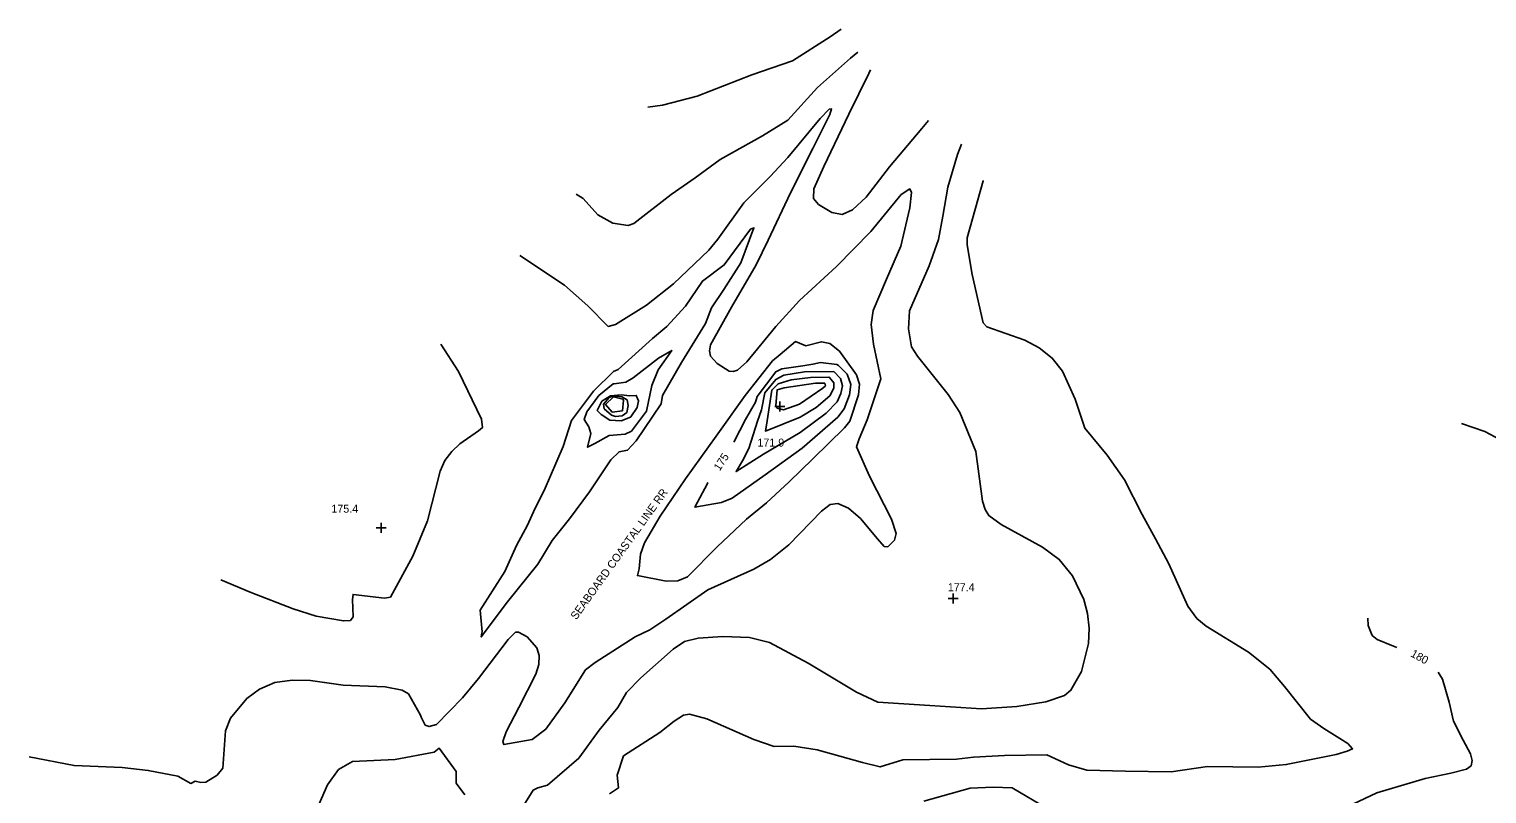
# Model space of a CAD drawing. Extents: x 1475150 to 2003689, y 770235 to 1112803.
# Drawn here: x 1991987 to 1992351.2, y 779958.6 to 780149.6 of the extents above; entities that cross this region are included whole.
import ezdxf

# ---------------------------------------------------------------- set-up
doc = ezdxf.new("R2010")
doc.units = 0
for name, color, linetype in [('RD_DTM_Major1', 7, 'Continuous'), ('RD_DTM_Major1_Lbl', 7, 'Continuous'), ('RD_DTM_Minor1', 7, 'Continuous'), ('RD_DTM_Spot_Elev', 7, 'Continuous'), ('RD_TX_Misc1', 7, 'Continuous')]:
    doc.layers.add(name, color=color, linetype=linetype)

msp = doc.modelspace()

# ---------------------------------------------------------------- linework, layer by layer
at = {"layer": 'RD_DTM_Major1'}
for points in [[(1992133.24, 780061.01), (1992136.11, 780061.46), (1992137.97, 780062.51), (1992144.29, 780067.42), (1992147.6, 780069.35), (1992144.23, 780064.49), (1992142.66, 780060.63), (1992141.26, 780054.22), (1992137.53, 780049.2), (1992135.99, 780048.43), (1992131.96, 780048.13), (1992128.38, 780046.08), (1992126.56, 780045.15), (1992127.35, 780048.57), (1992126.87, 780050.24), (1992125.71, 780052.13), (1992126.42, 780054.04), (1992129.37, 780058.09), (1992132.99, 780061.01), (1992133.24, 780061.01)], [(1992163.11, 780046.44), (1992163.23, 780046.64), (1992165.99, 780052.1), (1992168.49, 780056.47), (1992168.91, 780057.88), (1992173.57, 780063.99), (1992175.07, 780064.72), (1992180.33, 780065.5), (1992182.85, 780065.92), (1992184.74, 780066.34), (1992188.88, 780065.85), (1992189.28, 780065.6), (1992191.45, 780063.39), (1992192.38, 780060.86), (1992192.02, 780058.27), (1992190.7, 780054.76), (1992189.07, 780052.66), (1992180.2, 780044.91), (1992170.9, 780038.27), (1992162.65, 780032.47), (1992160.05, 780031.35), (1992153.39, 780030.18), (1992156.51, 780036.15), (1992156.63, 780036.34)], [(1992321.5, 780002.46), (1992321.63, 780000.63), (1992322.56, 779998.15), (1992323.81, 779997.1), (1992327.88, 779995.47), (1992328.77, 779995.14)], [(1992339.06, 779988.95), (1992340.13, 779987.25), (1992341.79, 779981.46), (1992342.89, 779976.76), (1992345.33, 779971.99), (1992347.16, 779968.54), (1992347.58, 779966.92), (1992347.32, 779965.61), (1992346.2, 779964.71), (1992342.24, 779963.76), (1992335.83, 779962.42), (1992323.77, 779958.85), (1992317.76, 779956.04)], [(1992241.37, 779954.89), (1992232.66, 779960.06), (1992227.9, 779960.25), (1992222.17, 779960.02), (1992210.57, 779956.77)]]:
    msp.add_lwpolyline(points, dxfattribs=at)
at = {"layer": 'RD_DTM_Minor1'}
for points in [[(1992141.65, 780130.14), (1992145.26, 780130.59), (1992153.96, 780132.86), (1992167.62, 780138.24), (1992177.78, 780141.72), (1992187.16, 780147.7), (1992189.94, 780149.62)], [(1992123.75, 780108.41), (1992125.49, 780107.27), (1992129.16, 780103.26), (1992132.9, 780101.16), (1992136.7, 780100.53), (1992138.12, 780101.06), (1992147.45, 780108.3), (1992153.41, 780112.49), (1992159.67, 780117.04), (1992170.26, 780122.96), (1992176.56, 780126.91), (1992183.98, 780135.07), (1992192.23, 780142.34), (1992194.06, 780143.89)], [(1992197.25, 780139.45), (1992196.8, 780138.52), (1992191.86, 780128.34), (1992185.57, 780115.33), (1992183.13, 780109.71), (1992183.04, 780107.34), (1992184.3, 780105.83), (1992187.56, 780103.8), (1992190.15, 780103.34), (1992192.76, 780104.52), (1992196.13, 780107.66), (1992202.03, 780115.2), (1992210.09, 780124.82), (1992211.74, 780126.77)], [(1992109.66, 780093.04), (1992120.76, 780085.66), (1992126.66, 780080.51), (1992131.74, 780075.36), (1992133.53, 780075.87), (1992141.31, 780080.69), (1992148.03, 780085.98), (1992156.9, 780094.39), (1992159.08, 780097.17), (1992165.6, 780106.21), (1992172.2, 780112.77), (1992176.57, 780117.55), (1992184.65, 780127.31), (1992186.9, 780129.61), (1992187.52, 780129.7), (1992187.09, 780128.27), (1992182.82, 780119.81), (1992177.23, 780108.75), (1992171.71, 780096.91), (1992168.66, 780090.71), (1992162.49, 780080.18), (1992157.31, 780070.77), (1992157.01, 780069.22), (1992157.26, 780067.94), (1992158.91, 780066.05), (1992161.92, 780064.19), (1992162.92, 780064.06), (1992163.99, 780064.41), (1992166.34, 780066.53), (1992173.58, 780075.34), (1992179.51, 780081.86), (1992188.78, 780090.35), (1992197.32, 780099.08), (1992204.92, 780108.32), (1992207.12, 780109.7), (1992207.48, 780108.85), (1992207.1, 780105), (1992204.83, 780095.38), (1992201.24, 780087.2), (1992197.91, 780079.35), (1992197.43, 780075.85), (1992198, 780070.88), (1992199.81, 780062.3), (1992196.44, 780052), (1992194.41, 780047.23), (1992193.77, 780045.27), (1992196.98, 780037.98), (1992202.46, 780027.17), (1992203.67, 780023.63), (1992203.24, 780021.98), (1992201.62, 780020.3), (1992200.68, 780020.35), (1992199.03, 780022.3), (1992194.72, 780027.41), (1992191.73, 780029.96), (1992189.1, 780031.15), (1992187.15, 780030.84), (1992184.97, 780029.16), (1992176.85, 780020.77), (1992172.26, 780017.09), (1992168.08, 780014.72), (1992156.62, 780009.51), (1992146.13, 780002.22), (1992142.09, 779999.55), (1992138.47, 779997.82), (1992128.5, 779991.4), (1992126.06, 779989.53), (1992120.87, 779981.29), (1992116.13, 779974.75), (1992112.76, 779972.13), (1992105.67, 779970.9), (1992105.38, 779971.62), (1992106.23, 779974.05), (1992109.42, 779980.19), (1992113.64, 779988.44), (1992114.37, 779990.89), (1992114.51, 779993.15), (1992113.91, 779995.06), (1992111.45, 779997.77), (1992109.3, 779999), (1992108.56, 779998.96), (1992106.73, 779997.17), (1992099.3, 779987.37), (1992095.32, 779982.58), (1992088.81, 779975.89), (1992086.95, 779975.4), (1992085.99, 779975.76), (1992084.98, 779977.75), (1992084.79, 779978.2), (1992081.8, 779983.58), (1992080.28, 779984.5), (1992075.96, 779985.35), (1992065.52, 779985.75), (1992057.31, 779986.87), (1992052.76, 779987.02), (1992048.41, 779986.39), (1992044.61, 779984.76), (1992041.47, 779982.43), (1992037.36, 779977.48), (1992036.1, 779974.31), (1992035.41, 779964.98), (1992034, 779963.25), (1992031.18, 779961.47), (1992029.98, 779961.38), (1992028.56, 779961.72), (1992027.45, 779961.19), (1992024.18, 779963.01), (1992016.82, 779964.43), (1992010.25, 779965.19), (1991998.27, 779965.63), (1991987.05, 779967.85)], [(1992220.02, 780120.87), (1992218.97, 780118.31), (1992216.57, 780110.11), (1992215.29, 780102.89), (1992214.24, 780097.06), (1992211.91, 780090.52), (1992207.02, 780079.24), (1992206.76, 780074.73), (1992207.49, 780070.29), (1992209.03, 780067.89), (1992216.69, 780058.34), (1992219.58, 780053.82), (1992223.59, 780044.07), (1992225.24, 780031.67), (1992225.89, 780029.59), (1992226.83, 780028.11), (1992229.94, 780025.87), (1992240.23, 780020.19), (1992244.41, 780017.13), (1992247.71, 780013.08), (1992250.52, 780007.16), (1992251.47, 780003.66), (1992251.9, 779999.94), (1992251.72, 779996.13), (1992249.95, 779989.15), (1992247.32, 779984.48), (1992245.73, 779983.16), (1992241.09, 779981.56), (1992233.82, 779980.39), (1992224.96, 779979.86), (1992212.08, 779980.62), (1992199.07, 779981.47), (1992193.74, 779983.99), (1992181.68, 779991.23), (1992171.99, 779996.43), (1992167.05, 779997.62), (1992160.39, 779997.89), (1992154.2, 779997.47), (1992150.75, 779996.64), (1992147.97, 779994.73), (1992139.88, 779987.57), (1992136.32, 779983.89), (1992134.13, 779980.16), (1992129.49, 779974.45), (1992124.38, 779967.46), (1992116.59, 779960.76), (1992114.13, 779960.06), (1992113.01, 779959.52), (1992108.18, 779951.77)], [(1992225.38, 780111.78), (1992225.36, 780111.69), (1992221.4, 780097.5), (1992221.38, 780095.73), (1992222.63, 780088.33), (1992225.43, 780076.23), (1992226.34, 780075.22), (1992235.77, 780071.9), (1992239.39, 780070), (1992242.66, 780067.44), (1992245.21, 780064.19), (1992248.35, 780057.19), (1992250.81, 780049.96), (1992256.36, 780043.15), (1992260.68, 780037.02), (1992265.09, 780028.39), (1992268.48, 780022.25), (1992271.81, 780016.06), (1992276.52, 780005.45), (1992278.8, 780002.4), (1992281.1, 780000.48), (1992291.71, 779993.96), (1992297.03, 779989.7), (1992300.7, 779985.4), (1992307.2, 779977.24), (1992310.54, 779974.92), (1992316.51, 779971.14), (1992317.68, 779969.85), (1992316.38, 779969.22), (1992313.61, 779968.38), (1992301.11, 779965.88), (1992294.07, 779965.22), (1992281.44, 779965.43), (1992272.39, 779964.12), (1992260.94, 779964.28), (1992251.32, 779964.48), (1992246.75, 779965.84), (1992241.28, 779968.29), (1992230.7, 779968.14), (1992222.99, 779967.73), (1992218.71, 779967.22), (1992205.34, 779967.07), (1992199.65, 779965.29), (1992195.22, 779966.43), (1992183.96, 779969.59), (1992178.13, 779970.48), (1992173.18, 779970.43), (1992168.12, 779972.15), (1992156.37, 779977.32), (1992152.03, 779978.46), (1992150.5, 779978.27), (1992148.24, 779976.76), (1992144.58, 779973.93), (1992135.58, 779968.04), (1992133.99, 779963.27), (1992134.29, 779960.06), (1992132.03, 779958.57)], [(1992100.17, 779998.7), (1992100.26, 779999.09), (1992099.75, 780004.47), (1992105.93, 780014.1), (1992108.77, 780020.61), (1992111.56, 780025.72), (1992113.36, 780029.77), (1992115.7, 780034.36), (1992120.43, 780045.34), (1992122.53, 780051.87), (1992128.02, 780059.21), (1992133.08, 780064.1), (1992134.24, 780064.63), (1992142.75, 780072.32), (1992146.39, 780075.35), (1992151.07, 780080.45), (1992155.27, 780086.66), (1992160.71, 780090.72), (1992167.24, 780099.65), (1992168.14, 780099.99), (1992164.84, 780091.21), (1992160.6, 780084.57), (1992157.5, 780080.01), (1992156, 780076.09), (1992150.06, 780066.34), (1992145.3, 780058.08), (1992144.93, 780056), (1992138.71, 780046.81), (1992136.55, 780044.43), (1992134.44, 780044.06), (1992132.4, 780042.05), (1992127.06, 780033.99), (1992122.03, 780027.29), (1992117.71, 780021.88), (1992114.11, 780015.98), (1992106.59, 780006.51), (1992099.98, 779997.78), (1992100.17, 779998.7)], [(1992089.92, 780070.93), (1992094.32, 780064.07), (1992100.04, 780052.19), (1992100.31, 780050.09), (1992099.33, 780049.29), (1992094.66, 780045.99), (1992092.65, 780044.11), (1992090.93, 780041.85), (1992089.72, 780039.23), (1992086.54, 780026.75), (1992082.89, 780017.98), (1992077.29, 780007.74), (1992075.85, 780007.48), (1992067.99, 780008.39), (1992067.83, 780007.15), (1992067.98, 780002.77), (1992067.31, 780001.9), (1992065.56, 780001.79), (1992058.79, 780003), (1992053.01, 780004.77), (1992042.27, 780008.96), (1992034.96, 780012.02)], [(1992174.69, 780068.32), (1992178.5, 780071.55), (1992181.08, 780070.54), (1992185.02, 780071.51), (1992187.06, 780071.06), (1992189.52, 780069.15), (1992193.78, 780063.23), (1992194.5, 780060.94), (1992194.22, 780058.25), (1992192.12, 780051.66), (1992190.73, 780050), (1992182.84, 780042.31), (1992176.89, 780036.53), (1992171.27, 780031.27), (1992166.24, 780027.19), (1992158.94, 780020.3), (1992151.56, 780012.83), (1992149.13, 780011.78), (1992146.21, 780011.74), (1992139, 780013.11), (1992139.45, 780014.83), (1992139.75, 780018.5), (1992140.75, 780021.29), (1992144.68, 780027.94), (1992151.03, 780037.3), (1992158.69, 780047.97), (1992165.93, 780058.06), (1992172.78, 780066.77), (1992174.69, 780068.32)], [(1992188.13, 780064.12), (1992189.76, 780062.36), (1992190.26, 780060.55), (1992189.88, 780058.56), (1992188.96, 780056.52), (1992186.17, 780053.67), (1992179.66, 780048.85), (1992170.49, 780043.44), (1992163.68, 780039.11), (1992165.27, 780041.79), (1992166.87, 780044.85), (1992169.03, 780051.7), (1992169.98, 780054.52), (1992170.83, 780058.74), (1992173.56, 780062.13), (1992175.61, 780063.2), (1992180.78, 780063.97), (1992188.13, 780064.12)], [(1992186.99, 780062.63), (1992188.05, 780061.3), (1992188.06, 780059.96), (1992187.09, 780057.99), (1992183.64, 780055.12), (1992179.7, 780052.71), (1992170.99, 780049.19), (1992171.44, 780051.75), (1992172.57, 780059.44), (1992174.19, 780060.97), (1992177.45, 780061.98), (1992182.23, 780062.58), (1992186.87, 780062.71), (1992186.99, 780062.63)], [(1992137.27, 780052.7), (1992134.94, 780051.73), (1992132.13, 780051.97), (1992129.93, 780053.38), (1992129, 780054.31), (1992130.11, 780056.67), (1992132.28, 780058.02), (1992134.95, 780058.25), (1992137.14, 780058.02), (1992138.71, 780058.1), (1992139.29, 780056.77), (1992138.94, 780055.07), (1992137.41, 780052.8), (1992137.27, 780052.7)], [(1992185.84, 780061.14), (1992186, 780060.52), (1992185.38, 780059.92), (1992179.55, 780055.92), (1992175.54, 780054.49), (1992173.95, 780054.94), (1992173.61, 780055.61), (1992173.93, 780059.51), (1992175.69, 780060), (1992183.53, 780061.19), (1992185.84, 780061.14)], [(1992135.15, 780057.73), (1992136.42, 780057.01), (1992136.71, 780055.6), (1992136.34, 780053.82), (1992135.21, 780052.98), (1992133.52, 780052.89), (1992132.51, 780053.2), (1992130.68, 780054.78), (1992130.54, 780055.93), (1992132, 780057.62), (1992133.08, 780057.98), (1992135.15, 780057.73)], [(1992135.36, 780057.2), (1992135.51, 780056.91), (1992135.28, 780054.29), (1992132.68, 780053.97), (1992131.04, 780055.87), (1992133.03, 780057.74), (1992135.36, 780057.2)], [(1992344.95, 780051.08), (1992350.78, 780049.1), (1992358.2, 780045.08)], [(1992095.88, 779958.3), (1992093.71, 779961.26), (1992093.7, 779964.15), (1992089.51, 779969.98), (1992088.27, 779968.96), (1992078.49, 779967.13), (1992067.84, 779966.67), (1992064.37, 779964.66), (1992061.61, 779960.86), (1992058.91, 779954.73)]]:
    msp.add_lwpolyline(points, dxfattribs=at)
at = {"layer": 'RD_DTM_Spot_Elev'}
for p, q in [((1992173.35, 780055.38), (1992175.85, 780055.38)), ((1992174.6, 780054.13), (1992174.6, 780056.63)), ((1992075, 780023.75), (1992075, 780026.25)), ((1992073.75, 780025), (1992076.25, 780025)), ((1992216.63, 780007.42), (1992219.13, 780007.42)), ((1992217.88, 780006.17), (1992217.88, 780008.67))]:
    msp.add_line(p, q, dxfattribs=at)

# ---------------------------------------------------------------- texts
at = {"layer": 'RD_DTM_Major1_Lbl'}
for s, rotation, p in [('175', 57.3497, (1992159.59, 780039.1)), ('180', 331.139, (1992332.02, 779993.02))]:
    msp.add_text(s, height=2, rotation=rotation, dxfattribs=at).set_placement(p)
at = {"layer": 'RD_DTM_Spot_Elev'}
for s, p in [('171.9', (1992169, 780045.33)), ('175.4', (1992062.56, 780028.82))]:
    msp.add_text(s, height=2, dxfattribs=at).set_placement(p)
at = {"layer": 'RD_TX_Misc1'}
msp.add_text('SEABOARD COASTAL LINE RR', height=2, rotation=54.3314, dxfattribs=at).set_placement((1992123.76, 780001.92))
msp.add_text('177.4', height=2, dxfattribs=at).set_placement((1992216.57, 780009.21))

doc.saveas('drawing.dxf')
